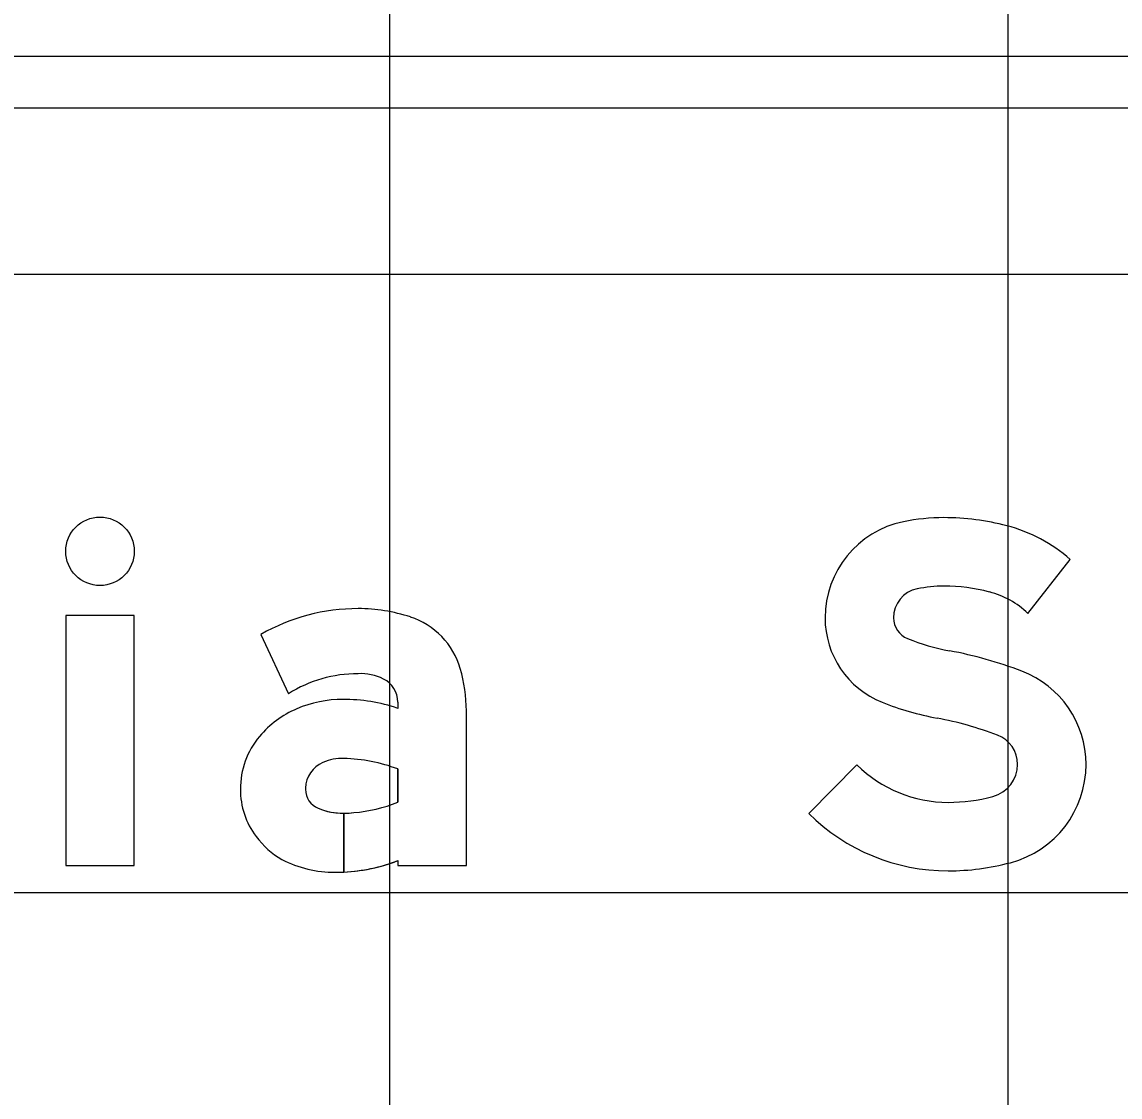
# Model space of a CAD drawing. Extents: x 1797809 to 2198143, y 249608 to 1237864.
# Drawn here: x 2197071.517 to 2197075.068, y 1237267.385 to 1237270.861 of the extents above; entities that cross this region are included whole.
import ezdxf

# ---------------------------------------------------------------- set-up
doc = ezdxf.new("R2010")
doc.units = 0
for name, color, linetype in [('GSBWFILL', 7, 'Continuous'), ('GSCOLORFILL', 7, 'Continuous'), ('GSOUTLINE', 7, 'Continuous'), ('GSSHT', 7, 'Continuous')]:
    doc.layers.add(name, color=color, linetype=linetype)

msp = doc.modelspace()

# ---------------------------------------------------------------- linework, layer by layer
at = {"layer": 'GSBWFILL'}
for points in [[(2197074.77, 1237268.9489), (2197074.907, 1237269.1236)], [(2197072.29, 1237268.8812), (2197072.3789, 1237268.6893)], [(2197072.7327, 1237268.6623), (2197072.7327, 1237268.6419)], [(2197072.7327, 1237268.1494), (2197072.7327, 1237268.1339), (2197072.9541, 1237268.1339), (2197072.9541, 1237268.6335)], [(2197072.7327, 1237268.4459), (2197072.7327, 1237268.3383)], [(2197074.2172, 1237268.4593), (2197074.0614, 1237268.3021)], [(2197072.5583, 1237268.1125), (2197072.5583, 1237268.3025)], [(2197072.5584, 1237268.3025), (2197072.5584, 1237268.1125)]]:
    msp.add_lwpolyline(points, dxfattribs=at)
msp.add_lwpolyline([(2197071.6587, 1237268.1339), (2197071.8801, 1237268.1339), (2197071.8801, 1237268.9422), (2197071.6587, 1237268.9422)], close=True, dxfattribs=at)
msp.add_ellipse((2197071.7694, 1237269.1498), major_axis=(0, 0.1107), ratio=0.999989, dxfattribs=at)
for centre, major_axis, start_param, end_param in [((2197074.4987, 1237268.6063), (0, 0.6523), 0, 0.202758), ((2197074.4987, 1237268.4587), (0, 0.7999), 6.026234, 6.283185), ((2197074.4312, 1237268.9346), (0, 0.3172), 0.202758, 1.570796), ((2197074.5729, 1237268.7412), (0, 0.5078), 5.565152, 6.026234), ((2197074.4987, 1237268.6063), (0, 0.4308), 0, 0.202758), ((2197074.4987, 1237268.4587), (0, 0.5784), 6.026234, 6.283185), ((2197074.4312, 1237268.9346), (0, 0.0957), 0.202758, 1.570796), ((2197074.5729, 1237268.7412), (0, 0.2864), 5.523837, 6.026234), ((2197072.6041, 1237268.3297), (0, 0.6347), 0, 0.517719), ((2197072.6041, 1237268.4224), (0, 0.542), 5.96613, 6.283185), ((2197072.6954, 1237268.7006), (0, 0.2491), 4.997165, 5.96613), ((2197074.4078, 1237268.9346), (0, 0.2938), 1.570796, 2.761249), ((2197074.4078, 1237268.9346), (0, 0.0724), 1.570796, 2.761249), ((2197074.6492, 1237269.5381), (0, 0.7224), 2.761249, 2.95744), ((2197074.27, 1237267.5027), (0, 1.348), 5.918637, 6.099033), ((2197072.6041, 1237268.3297), (0, 0.4243), 0, 0.559495), ((2197072.612, 1237268.5864), (0, 0.1678), 5.822746, 6.330435), ((2197072.4662, 1237268.6335), (0, 0.4879), 4.712389, 4.997165), ((2197074.6356, 1237268.4607), (0, 0.3226), 4.712389, 5.918637), ((2197072.6496, 1237268.6623), (0, 0.083), 4.712389, 5.822746), ((2197072.5551, 1237268.2912), (0, 0.3797), 0, 0.404512), ((2197072.5551, 1237268.1119), (0, 0.559), 5.959871, 6.283185), ((2197074.6492, 1237269.5381), (0, 0.9438), 2.761249, 2.95744), ((2197072.5291, 1237268.3477), (0, 0.3175), 0.399285, 0.87593), ((2197074.27, 1237267.5027), (0, 1.1265), 5.918637, 6.099033), ((2197072.49, 1237268.3802), (0, 0.2667), 0.87593, 1.570796), ((2197074.6356, 1237268.4607), (0, 0.1011), 4.712389, 5.918637), ((2197072.5278, 1237268.3805), (0, 0.0941), 0.408547, 1.530785), ((2197072.5541, 1237268.3199), (0, 0.1601), 6.259455, 6.691732), ((2197072.5424, 1237267.9358), (0, 0.5444), 5.926185, 6.254823), ((2197074.5121, 1237268.7568), (0, 0.4189), 2.360607, 3.141593), ((2197074.6293, 1237268.4607), (0, 0.1075), 3.401517, 4.712389), ((2197074.6293, 1237268.4607), (0, 0.3289), 3.401517, 4.712389), ((2197072.4782, 1237268.3802), (0, 0.2549), 1.570796, 2.21394), ((2197072.534, 1237268.3802), (0, 0.1002), 1.530785, 1.570796), ((2197072.5002, 1237268.3802), (0, 0.0664), 1.570796, 2.757027), ((2197072.5454, 1237268.8146), (0, 0.5118), 3.228562, 3.516221), ((2197074.5121, 1237268.9011), (0, 0.5632), 3.141593, 3.401517), ((2197072.5583, 1237268.5239), (0, 0.2214), 2.757027, 3.141593), ((2197072.5583, 1237268.5239), (0, 0.2214), 3.141843, 3.28451), ((2197074.5121, 1237268.7568), (0, 0.6403), 2.360607, 3.141593), ((2197072.5009, 1237268.3972), (0, 0.2832), 2.21394, 2.611125), ((2197072.5299, 1237268.4928), (0, 0.381), 2.672443, 3.141593), ((2197072.5299, 1237268.677), (0, 0.5652), 3.192057, 3.508644), ((2197072.5299, 1237268.677), (0, 0.5652), 3.141593, 3.191959), ((2197074.5121, 1237268.9011), (0, 0.7846), 3.141593, 3.401517)]:
    msp.add_ellipse(centre, major_axis=major_axis, ratio=0.999995, start_param=start_param, end_param=end_param, dxfattribs=at)
at = {"layer": 'GSCOLORFILL'}
for p, q in [((2197081.4527, 1237270.7501), (2197065.4604, 1237270.7501)), ((2197065.4604, 1237270.5836), (2197081.4527, 1237270.5836))]:
    msp.add_line(p, q, dxfattribs=at)
for points in [[(2197074.77, 1237268.9489), (2197074.907, 1237269.1236)], [(2197072.29, 1237268.8812), (2197072.3789, 1237268.6893)], [(2197072.7327, 1237268.6623), (2197072.7327, 1237268.6419)], [(2197072.7327, 1237268.1494), (2197072.7327, 1237268.1339), (2197072.9541, 1237268.1339), (2197072.9541, 1237268.6335)], [(2197072.7327, 1237268.4459), (2197072.7327, 1237268.3383)], [(2197074.2172, 1237268.4593), (2197074.0614, 1237268.3021)], [(2197072.5583, 1237268.1125), (2197072.5583, 1237268.3025)], [(2197072.5584, 1237268.3025), (2197072.5584, 1237268.1125)]]:
    msp.add_lwpolyline(points, dxfattribs=at)
msp.add_lwpolyline([(2197071.6587, 1237268.1339), (2197071.8801, 1237268.1339), (2197071.8801, 1237268.9422), (2197071.6587, 1237268.9422)], close=True, dxfattribs=at)
msp.add_ellipse((2197071.7694, 1237269.1498), major_axis=(0, 0.1107), ratio=0.999989, dxfattribs=at)
for centre, major_axis, start_param, end_param in [((2197074.4987, 1237268.6063), (0, 0.6523), 0, 0.202758), ((2197074.4987, 1237268.4587), (0, 0.7999), 6.026234, 6.283185), ((2197074.4312, 1237268.9346), (0, 0.3172), 0.202758, 1.570796), ((2197074.5729, 1237268.7412), (0, 0.5078), 5.565152, 6.026234), ((2197074.4987, 1237268.6063), (0, 0.4308), 0, 0.202758), ((2197074.4987, 1237268.4587), (0, 0.5784), 6.026234, 6.283185), ((2197074.4312, 1237268.9346), (0, 0.0957), 0.202758, 1.570796), ((2197074.5729, 1237268.7412), (0, 0.2864), 5.523837, 6.026234), ((2197072.6041, 1237268.3297), (0, 0.6347), 0, 0.517719), ((2197072.6041, 1237268.4224), (0, 0.542), 5.96613, 6.283185), ((2197072.6954, 1237268.7006), (0, 0.2491), 4.997165, 5.96613), ((2197074.4078, 1237268.9346), (0, 0.2938), 1.570796, 2.761249), ((2197074.4078, 1237268.9346), (0, 0.0724), 1.570796, 2.761249), ((2197074.6492, 1237269.5381), (0, 0.7224), 2.761249, 2.95744), ((2197074.27, 1237267.5027), (0, 1.348), 5.918637, 6.099033), ((2197072.6041, 1237268.3297), (0, 0.4243), 0, 0.559495), ((2197072.612, 1237268.5864), (0, 0.1678), 5.822746, 6.330435), ((2197072.4662, 1237268.6335), (0, 0.4879), 4.712389, 4.997165), ((2197074.6356, 1237268.4607), (0, 0.3226), 4.712389, 5.918637), ((2197072.6496, 1237268.6623), (0, 0.083), 4.712389, 5.822746), ((2197072.5551, 1237268.2912), (0, 0.3797), 0, 0.404512), ((2197072.5551, 1237268.1119), (0, 0.559), 5.959871, 6.283185), ((2197074.6492, 1237269.5381), (0, 0.9438), 2.761249, 2.95744), ((2197072.5291, 1237268.3477), (0, 0.3175), 0.399285, 0.87593), ((2197074.27, 1237267.5027), (0, 1.1265), 5.918637, 6.099033), ((2197072.49, 1237268.3802), (0, 0.2667), 0.87593, 1.570796), ((2197074.6356, 1237268.4607), (0, 0.1011), 4.712389, 5.918637), ((2197072.5278, 1237268.3805), (0, 0.0941), 0.408547, 1.530785), ((2197072.5541, 1237268.3199), (0, 0.1601), 6.259455, 6.691732), ((2197072.5424, 1237267.9358), (0, 0.5444), 5.926185, 6.254823), ((2197074.5121, 1237268.7568), (0, 0.4189), 2.360607, 3.141593), ((2197074.6293, 1237268.4607), (0, 0.1075), 3.401517, 4.712389), ((2197074.6293, 1237268.4607), (0, 0.3289), 3.401517, 4.712389), ((2197072.4782, 1237268.3802), (0, 0.2549), 1.570796, 2.21394), ((2197072.534, 1237268.3802), (0, 0.1002), 1.530785, 1.570796), ((2197072.5002, 1237268.3802), (0, 0.0664), 1.570796, 2.757027), ((2197072.5454, 1237268.8146), (0, 0.5118), 3.228562, 3.516221), ((2197074.5121, 1237268.9011), (0, 0.5632), 3.141593, 3.401517), ((2197072.5583, 1237268.5239), (0, 0.2214), 2.757027, 3.141593), ((2197072.5583, 1237268.5239), (0, 0.2214), 3.141843, 3.28451), ((2197074.5121, 1237268.7568), (0, 0.6403), 2.360607, 3.141593), ((2197072.5009, 1237268.3972), (0, 0.2832), 2.21394, 2.611125), ((2197072.5299, 1237268.4928), (0, 0.381), 2.672443, 3.141593), ((2197072.5299, 1237268.677), (0, 0.5652), 3.192057, 3.508644), ((2197072.5299, 1237268.677), (0, 0.5652), 3.141593, 3.191959), ((2197074.5121, 1237268.9011), (0, 0.7846), 3.141593, 3.401517)]:
    msp.add_ellipse(centre, major_axis=major_axis, ratio=0.999995, start_param=start_param, end_param=end_param, dxfattribs=at)
at = {"layer": 'GSOUTLINE'}
for points in [[(2197074.77, 1237268.9489), (2197074.907, 1237269.1236)], [(2197072.29, 1237268.8812), (2197072.3789, 1237268.6893)], [(2197072.7327, 1237268.6623), (2197072.7327, 1237268.6419)], [(2197072.7327, 1237268.1494), (2197072.7327, 1237268.1339), (2197072.9541, 1237268.1339), (2197072.9541, 1237268.6335)], [(2197072.7327, 1237268.3383), (2197072.7327, 1237268.4459)], [(2197074.2172, 1237268.4593), (2197074.0614, 1237268.3021)]]:
    msp.add_lwpolyline(points, dxfattribs=at)
msp.add_lwpolyline([(2197071.6587, 1237268.1339), (2197071.8801, 1237268.1339), (2197071.8801, 1237268.9422), (2197071.6587, 1237268.9422)], close=True, dxfattribs=at)
msp.add_ellipse((2197071.7694, 1237269.1498), major_axis=(0, 0.1107), ratio=0.999989, dxfattribs=at)
for centre, major_axis, start_param, end_param in [((2197074.4987, 1237268.6063), (0, 0.6523), 0, 0.202758), ((2197074.4987, 1237268.4587), (0, 0.7999), 6.026234, 6.283185), ((2197074.4312, 1237268.9346), (0, 0.3172), 0.202758, 1.570796), ((2197074.5729, 1237268.7412), (0, 0.5078), 5.565152, 6.026234), ((2197074.4987, 1237268.6063), (0, 0.4308), 0, 0.202758), ((2197074.4987, 1237268.4587), (0, 0.5784), 6.026234, 6.283185), ((2197074.4312, 1237268.9346), (0, 0.0957), 0.202758, 1.570796), ((2197074.5729, 1237268.7412), (0, 0.2864), 5.523837, 6.026234), ((2197072.6041, 1237268.3297), (0, 0.6347), 6.283185, 6.800904), ((2197072.6041, 1237268.4224), (0, 0.542), 5.96613, 6.283185), ((2197072.6954, 1237268.7006), (0, 0.2491), 4.997165, 5.96613), ((2197074.4078, 1237268.9346), (0, 0.2938), 1.570796, 2.761249), ((2197074.4078, 1237268.9346), (0, 0.0724), 1.570796, 2.761249), ((2197074.6492, 1237269.5381), (0, 0.7224), 2.761249, 2.95744), ((2197074.27, 1237267.5027), (0, 1.348), 5.918637, 6.099033), ((2197072.6041, 1237268.3297), (0, 0.4243), 0, 0.559495), ((2197072.612, 1237268.5864), (0, 0.1678), 5.822746, 6.330435), ((2197072.4662, 1237268.6335), (0, 0.4879), 4.712389, 4.997165), ((2197074.6356, 1237268.4607), (0, 0.3226), 4.712389, 5.918637), ((2197072.6496, 1237268.6623), (0, 0.083), 4.712389, 5.822746), ((2197072.5551, 1237268.2912), (0, 0.3797), 0, 0.404512), ((2197072.5551, 1237268.1119), (0, 0.559), 5.959871, 6.283185), ((2197074.6492, 1237269.5381), (0, 0.9438), 2.761249, 2.95744), ((2197072.5291, 1237268.3477), (0, 0.3175), 0.399285, 0.87593), ((2197074.27, 1237267.5027), (0, 1.1265), 5.918637, 6.099033), ((2197072.49, 1237268.3802), (0, 0.2667), 0.87593, 1.570796), ((2197074.6356, 1237268.4607), (0, 0.1011), 4.712389, 5.918637), ((2197072.5278, 1237268.3805), (0, 0.0941), 0.408547, 1.530785), ((2197072.5541, 1237268.3199), (0, 0.1601), 6.25958, 6.691732), ((2197072.5424, 1237267.9358), (0, 0.5444), 5.926185, 6.254787), ((2197072.5577, 1237268.4717), (0, 0.0083), 6.254787, 6.25958), ((2197074.5121, 1237268.7568), (0, 0.4189), 2.360607, 3.141593), ((2197074.6293, 1237268.4607), (0, 0.1075), 3.401517, 4.712389), ((2197074.6293, 1237268.4607), (0, 0.3289), 3.401517, 4.712389), ((2197072.4782, 1237268.3802), (0, 0.2549), 1.570796, 2.21394), ((2197072.534, 1237268.3802), (0, 0.1002), 1.530785, 1.570796), ((2197072.5002, 1237268.3802), (0, 0.0664), 1.570796, 2.757027), ((2197072.5454, 1237268.8146), (0, 0.5118), 3.228562, 3.516221), ((2197074.5121, 1237268.9011), (0, 0.5632), 3.141593, 3.401517), ((2197072.5583, 1237268.5239), (0, 0.2214), 2.757027, 3.28451), ((2197074.5121, 1237268.7568), (0, 0.6403), 2.360607, 3.141593), ((2197072.5009, 1237268.3972), (0, 0.2832), 2.21394, 2.611125), ((2197072.5299, 1237268.4928), (0, 0.381), 2.672443, 3.141593), ((2197072.5299, 1237268.677), (0, 0.5652), 3.141593, 3.508644), ((2197074.5121, 1237268.9011), (0, 0.7846), 3.141593, 3.401517)]:
    msp.add_ellipse(centre, major_axis=major_axis, ratio=0.999995, start_param=start_param, end_param=end_param, dxfattribs=at)
at = {"layer": 'GSSHT'}
for p, q in [((2197072.7065, 1237248.0462), (2197072.7065, 1237318.0462)), ((2197074.7065, 1237248.0462), (2197074.7065, 1237318.0462)), ((2196954.7065, 1237270.0462), (2197214.7065, 1237270.0462)), ((2196954.7065, 1237268.0462), (2197214.7065, 1237268.0462))]:
    msp.add_line(p, q, dxfattribs=at)

doc.saveas('drawing.dxf')
